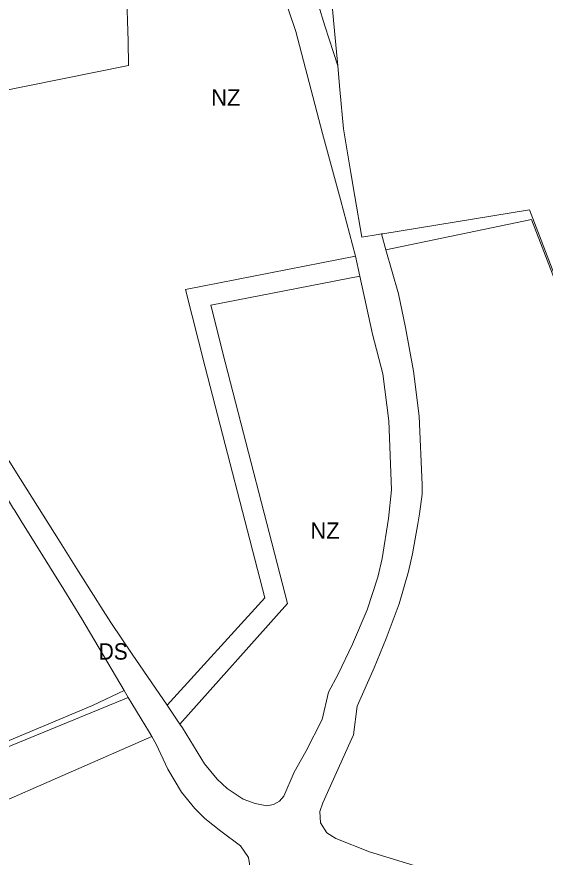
# Model space of a CAD drawing. Extents: x -650451 to -642268, y -1075216 to -1066610.
# Drawn here: x -648079 to -647692, y -1067721 to -1067105 of the extents above; entities that cross this region are included whole.
import ezdxf

# ---------------------------------------------------------------- set-up
doc = ezdxf.new("R2010")
doc.units = 0
doc.header["$LTSCALE"] = 4.8
for name, color, linetype, lineweight in [('15', 7, 'Continuous', 13), ('24', 7, 'Continuous', 13), ('3', 7, 'Continuous', 13), ('46', 7, 'Continuous', 13)]:
    doc.layers.add(name, color=color, linetype=linetype, lineweight=lineweight)
doc.layers.add('62', color=7, linetype='Continuous')

msp = doc.modelspace()

# ---------------------------------------------------------------- linework, layer by layer
at = {"layer": '15'}
for points in [[(-648153.98, -1067665.43), (-648146.21, -1067661.3), (-648023.96, -1067610.13), (-648000.63, -1067599.14), (-647997.681, -1067604.11)], [(-647997.681, -1067604.11), (-648144.83, -1067664.48), (-648151.6, -1067668.12), (-648157.2, -1067674.32), (-648161, -1067680.96), (-648162.69, -1067684), (-648164.09, -1067686.51), (-648171.21, -1067693.37), (-648187.139, -1067699.179), (-648258.96, -1067725.37), (-648262.63, -1067726.71)]]:
    msp.add_lwpolyline(points, dxfattribs=at)
at = {"layer": '24'}
for points in [[(-647831.28, -1067280.69), (-647842.17, -1067239.18), (-647855.42, -1067190.8), (-647874.95, -1067116.23), (-647890.64, -1067069.73), (-647918.62, -1066995.29), (-647927.03, -1066978.39), (-647928.82, -1066974.26)], [(-647903.5, -1066972.05), (-647876.57, -1067043.5), (-647863.04, -1067081.36), (-647853.65, -1067111.91), (-647844.3, -1067141.25)], [(-647844.3, -1067141.25), (-647842.73, -1067158.59), (-647840.09, -1067187.6), (-647834.63, -1067219.7), (-647831.68, -1067237), (-647826.6, -1067266.85), (-647814.75, -1067264.92), (-647812.21, -1067264.51), (-647809.02, -1067276.271)], [(-647809.02, -1067276.271), (-647799.76, -1067308.3), (-647794.54, -1067333.14)], [(-647959.832, -1067623.65), (-647958.01, -1067626.32), (-647941.85, -1067652.78), (-647932.53, -1067664.12), (-647925.3, -1067670.78), (-647913.46, -1067678.64), (-647904.86, -1067681.74), (-647896.12, -1067683.47), (-647891.42, -1067682.64), (-647886.95, -1067680.13), (-647883.78, -1067676.59), (-647876.15, -1067658.82), (-647867.53, -1067643.84), (-647855.65, -1067620.33), (-647850.96, -1067600.4), (-647844.04, -1067587.17), (-647833.51, -1067565.03), (-647822.82, -1067539.89), (-647814.89, -1067515.91), (-647811.8, -1067502.42), (-647807.17, -1067473.06), (-647804.88, -1067452.07), (-647806.8, -1067401.51), (-647811.36, -1067367.04), (-647818.88, -1067337.94), (-647828.104, -1067295.352), (-647831.28, -1067280.69)], [(-647794.54, -1067333.14), (-647788.77, -1067365.03), (-647784.55, -1067398.01), (-647782.39, -1067448.34), (-647782.5, -1067455.11), (-647784.36, -1067469.6), (-647785.64, -1067477.02), (-647789.39, -1067498.84), (-647792.54, -1067511.85), (-647799.39, -1067535.48), (-647808.71, -1067561.03), (-647817.59, -1067582.4), (-647829.97, -1067610.62), (-647832.8, -1067631.53), (-647835.06, -1067637.01), (-647855.24, -1067681.26), (-647857.51, -1067687.74), (-647856.9, -1067695.97), (-647852.3, -1067703.36), (-647845.74, -1067707.59), (-647821.02, -1067717.33), (-647754.88, -1067737.59)], [(-648141.82, -1067342.88), (-648135.26, -1067351.13), (-648076.68, -1067444.23), (-648047.65, -1067490.38), (-648035.38, -1067509.89), (-648020.26, -1067533.91), (-648017.77, -1067537.87), (-648010.57, -1067549.31), (-647994.8, -1067572.37), (-647969.29, -1067609.79), (-647959.832, -1067623.65)], [(-648000.63, -1067599.14), (-648031.77, -1067546.6), (-648045.04, -1067525.15), (-648076.32, -1067474.6), (-648081.31, -1067466.54), (-648081.69, -1067465.92), (-648095.28, -1067444.06), (-648109.53, -1067421.13), (-648112.7, -1067416.03)], [(-647988.334, -1067619.747), (-647995.04, -1067608.56), (-647997.681, -1067604.11), (-648000.63, -1067599.14)], [(-647980.561, -1067632.719), (-647982.95, -1067628.73), (-647988.334, -1067619.747)], [(-647814.32, -1068178.19), (-647823.64, -1068146.97), (-647825.01, -1068142.37), (-647834.68, -1068109.96), (-647871.26, -1067987.4), (-647887.99, -1067931.33), (-647901.67, -1067885.49), (-647903.56, -1067879.15), (-647907.44, -1067860.8), (-647912.39, -1067832.75), (-647914.91, -1067805.81), (-647914.83, -1067780.99), (-647911.98, -1067750.17), (-647908.13, -1067730.63), (-647909.73, -1067721.31), (-647915.52, -1067712.99), (-647929.83, -1067702.06), (-647941.73, -1067692.75), (-647948.99, -1067685.54), (-647958.65, -1067673.61), (-647968.83, -1067656.66), (-647977.2, -1067638.33), (-647980.561, -1067632.719)]]:
    msp.add_lwpolyline(points, dxfattribs=at)
at = {"layer": '3'}
msp.add_lwpolyline([(-648001.46, -1066998.45), (-648001.08, -1067010.1), (-648000.66, -1067024.64), (-648000.32, -1067041.95), (-647999.8, -1067060.36), (-647998.47, -1067077.62), (-647998.87, -1067092.57), (-647998.39, -1067108.26), (-647997.86, -1067123.27), (-647997.58, -1067141.08), (-648095.81, -1067160.82), (-648102.92, -1067162.24), (-648117.563, -1067165.191)], dxfattribs=at)
at = {"layer": '46'}
for points in [[(-647866.14, -1066961.98), (-647857.42, -1067004.77), (-647856.11, -1067011.21), (-647847.09, -1067110.58), (-647844.3, -1067141.25)], [(-647844.3, -1067141.25), (-647853.65, -1067111.91), (-647863.04, -1067081.36), (-647876.57, -1067043.5), (-647903.5, -1066972.05)], [(-648117.563, -1067165.191), (-648102.92, -1067162.24), (-648095.81, -1067160.82), (-647997.58, -1067141.08), (-647997.86, -1067123.27), (-647998.39, -1067108.26), (-647998.87, -1067092.57), (-647998.47, -1067077.62), (-647999.8, -1067060.36), (-648000.32, -1067041.95), (-648000.66, -1067024.64), (-648001.08, -1067010.1), (-648001.46, -1066998.45), (-647927.03, -1066978.39)], [(-647927.03, -1066978.39), (-647918.62, -1066995.29), (-647890.64, -1067069.73), (-647874.95, -1067116.23), (-647855.42, -1067190.8), (-647842.17, -1067239.18), (-647831.28, -1067280.69)], [(-647812.21, -1067264.51), (-647811.2, -1067264.34), (-647703.83, -1067246.85), (-647684.69, -1067296.31), (-647681.48, -1067295.77), (-647671.98, -1067294.15), (-647619.38, -1067285.2), (-647570.47, -1067281.95), (-647519.4, -1067281.47), (-647501.968, -1067282.642)], [(-647501.968, -1067282.642), (-647678.21, -1067317.562), (-647680.64, -1067310.37), (-647702.42, -1067253.98), (-647809.02, -1067276.271), (-647812.21, -1067264.51)], [(-647831.28, -1067280.69), (-647955.805, -1067305.106), (-647941.289, -1067362.104), (-647897.637, -1067531.223), (-647969.29, -1067609.79)], [(-647959.832, -1067623.65), (-647881.085, -1067535.333), (-647926.759, -1067358.379), (-647937.355, -1067316.774), (-647828.104, -1067295.352)], [(-647828.104, -1067295.352), (-647818.88, -1067337.94), (-647811.36, -1067367.04), (-647806.8, -1067401.51), (-647804.88, -1067452.07), (-647807.17, -1067473.06), (-647811.8, -1067502.42), (-647814.89, -1067515.91), (-647822.82, -1067539.89), (-647833.51, -1067565.03), (-647844.04, -1067587.17), (-647850.96, -1067600.4), (-647855.65, -1067620.33), (-647867.53, -1067643.84), (-647876.15, -1067658.82), (-647883.78, -1067676.59), (-647886.95, -1067680.13), (-647891.42, -1067682.64), (-647896.12, -1067683.47), (-647904.86, -1067681.74), (-647913.46, -1067678.64), (-647925.3, -1067670.78), (-647932.53, -1067664.12), (-647941.85, -1067652.78), (-647958.01, -1067626.32), (-647959.832, -1067623.65)], [(-647969.29, -1067609.79), (-647994.8, -1067572.37), (-648010.57, -1067549.31), (-648017.77, -1067537.87), (-648020.26, -1067533.91), (-648035.38, -1067509.89), (-648047.65, -1067490.38), (-648076.68, -1067444.23), (-648135.26, -1067351.13), (-648141.82, -1067342.88)], [(-647929.45, -1068244.16), (-647971.35, -1068144.48), (-647982.969, -1068116.575), (-648061.329, -1068158.649), (-648232.676, -1067770.513), (-648215.115, -1067761.28), (-648137.869, -1067708.325), (-648103.298, -1067686.416), (-647980.561, -1067632.719)], [(-647980.561, -1067632.719), (-647977.2, -1067638.33), (-647968.83, -1067656.66), (-647958.65, -1067673.61), (-647948.99, -1067685.54), (-647941.73, -1067692.75), (-647929.83, -1067702.06), (-647915.52, -1067712.99), (-647909.73, -1067721.31), (-647908.13, -1067730.63), (-647911.98, -1067750.17), (-647914.83, -1067780.99), (-647914.91, -1067805.81), (-647912.39, -1067832.75), (-647907.44, -1067860.8), (-647903.56, -1067879.15), (-647901.67, -1067885.49), (-647887.99, -1067931.33), (-647871.26, -1067987.4), (-647834.68, -1068109.96), (-647825.01, -1068142.37), (-647823.64, -1068146.97), (-647814.32, -1068178.19)]]:
    msp.add_lwpolyline(points, dxfattribs=at)

# ---------------------------------------------------------------- texts
at = {"layer": '62'}
for p in [(-647936.969, -1067170.519), (-647864.302, -1067487.901)]:
    msp.add_text('NZ', height=12, dxfattribs=at).set_placement(p)
at = {"layer": '62', "width": 0.95}
msp.add_text('DS', height=12, dxfattribs=at).set_placement((-648019.319, -1067576.445))

doc.saveas('drawing.dxf')
